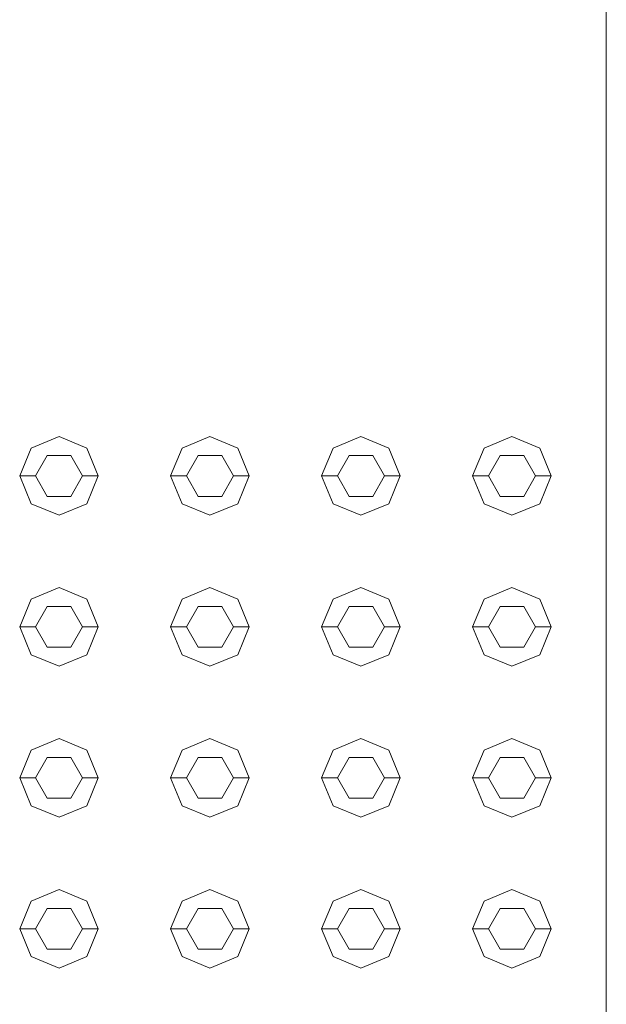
# Model space of a CAD drawing. Header units: millimetres. Extents: x 321 to 585, y -277 to 9.
# Tile 957 of 1056: x 355.318 to 355.691, y -9.416 to -8.79. Entities that reach past the tile are written whole.
import ezdxf

# ---------------------------------------------------------------- set-up
doc = ezdxf.new("R2010")
doc.units = ezdxf.units.MM
doc.header["$MEASUREMENT"] = 0
for name, color, linetype, lineweight in [('IFC-Elemento construtivo genérico-Contorno', 253, 'Continuous', 5), ('IFC-Laje-Contorno', 134, 'Continuous', 5), ('IFC-Parede-Contorno', 42, 'Continuous', 5)]:
    doc.layers.add(name, color=color, linetype=linetype, lineweight=lineweight)

msp = doc.modelspace()

# ---------------------------------------------------------------- linework, layer by layer
at = {"layer": 'IFC-Elemento construtivo genérico-Contorno', "lineweight": 5}
for p, q in [((355.32504, -9.06205), (355.34271, -9.05474)), ((355.32504, -9.06205), (355.34271, -9.05474)), ((355.34271, -9.05474), (355.36039, -9.06205)), ((355.34271, -9.05474), (355.36039, -9.06205)), ((355.42104, -9.06205), (355.43871, -9.05474)), ((355.42104, -9.06205), (355.43871, -9.05474)), ((355.43871, -9.05474), (355.45639, -9.06205)), ((355.43871, -9.05474), (355.45639, -9.06205)), ((355.51704, -9.06205), (355.53471, -9.05474)), ((355.51704, -9.06205), (355.53471, -9.05474)), ((355.53471, -9.05474), (355.55239, -9.06205)), ((355.53471, -9.05474), (355.55239, -9.06205)), ((355.61304, -9.06205), (355.63071, -9.05474)), ((355.61304, -9.06205), (355.63071, -9.05474)), ((355.63071, -9.05474), (355.64839, -9.06205)), ((355.63071, -9.05474), (355.64839, -9.06205)), ((355.31771, -9.07974), (355.32504, -9.06205)), ((355.31771, -9.07974), (355.32504, -9.06205)), ((355.36039, -9.06205), (355.36771, -9.07974)), ((355.36039, -9.06205), (355.36771, -9.07974)), ((355.41371, -9.07974), (355.42104, -9.06205)), ((355.41371, -9.07974), (355.42104, -9.06205)), ((355.45639, -9.06205), (355.46371, -9.07974)), ((355.45639, -9.06205), (355.46371, -9.07974)), ((355.50971, -9.07974), (355.51704, -9.06205)), ((355.50971, -9.07974), (355.51704, -9.06205)), ((355.55239, -9.06205), (355.55971, -9.07974)), ((355.55239, -9.06205), (355.55971, -9.07974)), ((355.60571, -9.07974), (355.61304, -9.06205)), ((355.60571, -9.07974), (355.61304, -9.06205)), ((355.64839, -9.06205), (355.65571, -9.07974)), ((355.64839, -9.06205), (355.65571, -9.07974)), ((355.32771, -9.07974), (355.33521, -9.06674)), ((355.32771, -9.07974), (355.33521, -9.06674)), ((355.33521, -9.06674), (355.35021, -9.06674)), ((355.33521, -9.06674), (355.35021, -9.06674)), ((355.35021, -9.06674), (355.35771, -9.07974)), ((355.35021, -9.06674), (355.35771, -9.07974)), ((355.42371, -9.07974), (355.43121, -9.06674)), ((355.42371, -9.07974), (355.43121, -9.06674)), ((355.43121, -9.06674), (355.44621, -9.06674)), ((355.43121, -9.06674), (355.44621, -9.06674)), ((355.44621, -9.06674), (355.45371, -9.07974)), ((355.44621, -9.06674), (355.45371, -9.07974)), ((355.51971, -9.07974), (355.52721, -9.06674)), ((355.51971, -9.07974), (355.52721, -9.06674)), ((355.52721, -9.06674), (355.54221, -9.06674)), ((355.52721, -9.06674), (355.54221, -9.06674)), ((355.54221, -9.06674), (355.54971, -9.07974)), ((355.54221, -9.06674), (355.54971, -9.07974)), ((355.61571, -9.07974), (355.62321, -9.06674)), ((355.61571, -9.07974), (355.62321, -9.06674)), ((355.62321, -9.06674), (355.63821, -9.06674)), ((355.62321, -9.06674), (355.63821, -9.06674)), ((355.63821, -9.06674), (355.64571, -9.07974)), ((355.63821, -9.06674), (355.64571, -9.07974)), ((355.31771, -9.07974), (355.32771, -9.07974)), ((355.31771, -9.07974), (355.32504, -9.09741)), ((355.31771, -9.07974), (355.32771, -9.07974)), ((355.31771, -9.07974), (355.32504, -9.09741)), ((355.32771, -9.07974), (355.33521, -9.09273)), ((355.32771, -9.07974), (355.33521, -9.09273)), ((355.35021, -9.09273), (355.35771, -9.07974)), ((355.35021, -9.09273), (355.35771, -9.07974)), ((355.35771, -9.07974), (355.36771, -9.07974)), ((355.35771, -9.07974), (355.36771, -9.07974)), ((355.36039, -9.09741), (355.36771, -9.07974)), ((355.36039, -9.09741), (355.36771, -9.07974)), ((355.41371, -9.07974), (355.42371, -9.07974)), ((355.41371, -9.07974), (355.42104, -9.09741)), ((355.41371, -9.07974), (355.42371, -9.07974)), ((355.41371, -9.07974), (355.42104, -9.09741)), ((355.42371, -9.07974), (355.43121, -9.09273)), ((355.42371, -9.07974), (355.43121, -9.09273)), ((355.44621, -9.09273), (355.45371, -9.07974)), ((355.44621, -9.09273), (355.45371, -9.07974)), ((355.45371, -9.07974), (355.46371, -9.07974)), ((355.45371, -9.07974), (355.46371, -9.07974)), ((355.45639, -9.09741), (355.46371, -9.07974)), ((355.45639, -9.09741), (355.46371, -9.07974)), ((355.50971, -9.07974), (355.51971, -9.07974)), ((355.50971, -9.07974), (355.51704, -9.09741)), ((355.50971, -9.07974), (355.51971, -9.07974)), ((355.50971, -9.07974), (355.51704, -9.09741)), ((355.51971, -9.07974), (355.52721, -9.09273)), ((355.51971, -9.07974), (355.52721, -9.09273)), ((355.54221, -9.09273), (355.54971, -9.07974)), ((355.54221, -9.09273), (355.54971, -9.07974)), ((355.54971, -9.07974), (355.55971, -9.07974)), ((355.54971, -9.07974), (355.55971, -9.07974)), ((355.55239, -9.09741), (355.55971, -9.07974)), ((355.55239, -9.09741), (355.55971, -9.07974)), ((355.60571, -9.07974), (355.61571, -9.07974)), ((355.60571, -9.07974), (355.61304, -9.09741)), ((355.60571, -9.07974), (355.61571, -9.07974)), ((355.60571, -9.07974), (355.61304, -9.09741)), ((355.61571, -9.07974), (355.62321, -9.09273)), ((355.61571, -9.07974), (355.62321, -9.09273)), ((355.63821, -9.09273), (355.64571, -9.07974)), ((355.63821, -9.09273), (355.64571, -9.07974)), ((355.64571, -9.07974), (355.65571, -9.07974)), ((355.64571, -9.07974), (355.65571, -9.07974)), ((355.64839, -9.09741), (355.65571, -9.07974)), ((355.64839, -9.09741), (355.65571, -9.07974)), ((355.32504, -9.09741), (355.34271, -9.10474)), ((355.32504, -9.09741), (355.34271, -9.10474)), ((355.33521, -9.09273), (355.35021, -9.09273)), ((355.33521, -9.09273), (355.35021, -9.09273)), ((355.34271, -9.10474), (355.36039, -9.09741)), ((355.34271, -9.10474), (355.36039, -9.09741)), ((355.42104, -9.09741), (355.43871, -9.10474)), ((355.42104, -9.09741), (355.43871, -9.10474)), ((355.43121, -9.09273), (355.44621, -9.09273)), ((355.43121, -9.09273), (355.44621, -9.09273)), ((355.43871, -9.10474), (355.45639, -9.09741)), ((355.43871, -9.10474), (355.45639, -9.09741)), ((355.51704, -9.09741), (355.53471, -9.10474)), ((355.51704, -9.09741), (355.53471, -9.10474)), ((355.52721, -9.09273), (355.54221, -9.09273)), ((355.52721, -9.09273), (355.54221, -9.09273)), ((355.53471, -9.10474), (355.55239, -9.09741)), ((355.53471, -9.10474), (355.55239, -9.09741)), ((355.61304, -9.09741), (355.63071, -9.10474)), ((355.61304, -9.09741), (355.63071, -9.10474)), ((355.62321, -9.09273), (355.63821, -9.09273)), ((355.62321, -9.09273), (355.63821, -9.09273)), ((355.63071, -9.10474), (355.64839, -9.09741)), ((355.63071, -9.10474), (355.64839, -9.09741)), ((355.32504, -9.15806), (355.34271, -9.15073)), ((355.32504, -9.15806), (355.34271, -9.15073)), ((355.34271, -9.15073), (355.36039, -9.15806)), ((355.34271, -9.15073), (355.36039, -9.15806)), ((355.42104, -9.15806), (355.43871, -9.15073)), ((355.42104, -9.15806), (355.43871, -9.15073)), ((355.43871, -9.15073), (355.45639, -9.15806)), ((355.43871, -9.15073), (355.45639, -9.15806)), ((355.51704, -9.15806), (355.53471, -9.15073)), ((355.51704, -9.15806), (355.53471, -9.15073)), ((355.53471, -9.15073), (355.55239, -9.15806)), ((355.53471, -9.15073), (355.55239, -9.15806)), ((355.61304, -9.15806), (355.63071, -9.15073)), ((355.61304, -9.15806), (355.63071, -9.15073)), ((355.63071, -9.15073), (355.64839, -9.15806)), ((355.63071, -9.15073), (355.64839, -9.15806)), ((355.31771, -9.17573), (355.32504, -9.15806)), ((355.31771, -9.17573), (355.32504, -9.15806)), ((355.36039, -9.15806), (355.36771, -9.17573)), ((355.36039, -9.15806), (355.36771, -9.17573)), ((355.41371, -9.17573), (355.42104, -9.15806)), ((355.41371, -9.17573), (355.42104, -9.15806)), ((355.45639, -9.15806), (355.46371, -9.17573)), ((355.45639, -9.15806), (355.46371, -9.17573)), ((355.50971, -9.17573), (355.51704, -9.15806)), ((355.50971, -9.17573), (355.51704, -9.15806)), ((355.55239, -9.15806), (355.55971, -9.17573)), ((355.55239, -9.15806), (355.55971, -9.17573)), ((355.60571, -9.17573), (355.61304, -9.15806)), ((355.60571, -9.17573), (355.61304, -9.15806)), ((355.64839, -9.15806), (355.65571, -9.17573)), ((355.64839, -9.15806), (355.65571, -9.17573)), ((355.32771, -9.17573), (355.33521, -9.16275)), ((355.32771, -9.17573), (355.33521, -9.16275)), ((355.33521, -9.16275), (355.35021, -9.16275)), ((355.33521, -9.16275), (355.35021, -9.16275)), ((355.35021, -9.16275), (355.35771, -9.17573)), ((355.35021, -9.16275), (355.35771, -9.17573)), ((355.42371, -9.17573), (355.43121, -9.16275)), ((355.42371, -9.17573), (355.43121, -9.16275)), ((355.43121, -9.16275), (355.44621, -9.16275)), ((355.43121, -9.16275), (355.44621, -9.16275)), ((355.44621, -9.16275), (355.45371, -9.17573)), ((355.44621, -9.16275), (355.45371, -9.17573)), ((355.51971, -9.17573), (355.52721, -9.16275)), ((355.51971, -9.17573), (355.52721, -9.16275)), ((355.52721, -9.16275), (355.54221, -9.16275)), ((355.52721, -9.16275), (355.54221, -9.16275)), ((355.54221, -9.16275), (355.54971, -9.17573)), ((355.54221, -9.16275), (355.54971, -9.17573)), ((355.61571, -9.17573), (355.62321, -9.16275)), ((355.61571, -9.17573), (355.62321, -9.16275)), ((355.62321, -9.16275), (355.63821, -9.16275)), ((355.62321, -9.16275), (355.63821, -9.16275)), ((355.63821, -9.16275), (355.64571, -9.17573)), ((355.63821, -9.16275), (355.64571, -9.17573)), ((355.31771, -9.17573), (355.32771, -9.17573)), ((355.31771, -9.17573), (355.32504, -9.19341)), ((355.31771, -9.17573), (355.32771, -9.17573)), ((355.31771, -9.17573), (355.32504, -9.19341)), ((355.32771, -9.17573), (355.33521, -9.18872)), ((355.32771, -9.17573), (355.33521, -9.18872)), ((355.35021, -9.18872), (355.35771, -9.17573)), ((355.35021, -9.18872), (355.35771, -9.17573)), ((355.35771, -9.17573), (355.36771, -9.17573)), ((355.35771, -9.17573), (355.36771, -9.17573)), ((355.36039, -9.19341), (355.36771, -9.17573)), ((355.36039, -9.19341), (355.36771, -9.17573)), ((355.41371, -9.17573), (355.42371, -9.17573)), ((355.41371, -9.17573), (355.42104, -9.19341)), ((355.41371, -9.17573), (355.42371, -9.17573)), ((355.41371, -9.17573), (355.42104, -9.19341)), ((355.42371, -9.17573), (355.43121, -9.18872)), ((355.42371, -9.17573), (355.43121, -9.18872)), ((355.44621, -9.18872), (355.45371, -9.17573)), ((355.44621, -9.18872), (355.45371, -9.17573)), ((355.45371, -9.17573), (355.46371, -9.17573)), ((355.45371, -9.17573), (355.46371, -9.17573)), ((355.45639, -9.19341), (355.46371, -9.17573)), ((355.45639, -9.19341), (355.46371, -9.17573)), ((355.50971, -9.17573), (355.51971, -9.17573)), ((355.50971, -9.17573), (355.51704, -9.19341)), ((355.50971, -9.17573), (355.51971, -9.17573)), ((355.50971, -9.17573), (355.51704, -9.19341)), ((355.51971, -9.17573), (355.52721, -9.18872)), ((355.51971, -9.17573), (355.52721, -9.18872)), ((355.54221, -9.18872), (355.54971, -9.17573)), ((355.54221, -9.18872), (355.54971, -9.17573)), ((355.54971, -9.17573), (355.55971, -9.17573)), ((355.54971, -9.17573), (355.55971, -9.17573)), ((355.55239, -9.19341), (355.55971, -9.17573)), ((355.55239, -9.19341), (355.55971, -9.17573)), ((355.60571, -9.17573), (355.61571, -9.17573)), ((355.60571, -9.17573), (355.61304, -9.19341)), ((355.60571, -9.17573), (355.61571, -9.17573)), ((355.60571, -9.17573), (355.61304, -9.19341)), ((355.61571, -9.17573), (355.62321, -9.18872)), ((355.61571, -9.17573), (355.62321, -9.18872)), ((355.63821, -9.18872), (355.64571, -9.17573)), ((355.63821, -9.18872), (355.64571, -9.17573)), ((355.64571, -9.17573), (355.65571, -9.17573)), ((355.64571, -9.17573), (355.65571, -9.17573)), ((355.64839, -9.19341), (355.65571, -9.17573)), ((355.64839, -9.19341), (355.65571, -9.17573)), ((355.33521, -9.18872), (355.35021, -9.18872)), ((355.33521, -9.18872), (355.35021, -9.18872)), ((355.43121, -9.18872), (355.44621, -9.18872)), ((355.43121, -9.18872), (355.44621, -9.18872)), ((355.52721, -9.18872), (355.54221, -9.18872)), ((355.52721, -9.18872), (355.54221, -9.18872)), ((355.62321, -9.18872), (355.63821, -9.18872)), ((355.62321, -9.18872), (355.63821, -9.18872)), ((355.32504, -9.19341), (355.34271, -9.20073)), ((355.32504, -9.19341), (355.34271, -9.20073)), ((355.34271, -9.20073), (355.36039, -9.19341)), ((355.34271, -9.20073), (355.36039, -9.19341)), ((355.42104, -9.19341), (355.43871, -9.20073)), ((355.42104, -9.19341), (355.43871, -9.20073)), ((355.43871, -9.20073), (355.45639, -9.19341)), ((355.43871, -9.20073), (355.45639, -9.19341)), ((355.51704, -9.19341), (355.53471, -9.20073)), ((355.51704, -9.19341), (355.53471, -9.20073)), ((355.53471, -9.20073), (355.55239, -9.19341)), ((355.53471, -9.20073), (355.55239, -9.19341)), ((355.61304, -9.19341), (355.63071, -9.20073)), ((355.61304, -9.19341), (355.63071, -9.20073)), ((355.63071, -9.20073), (355.64839, -9.19341)), ((355.63071, -9.20073), (355.64839, -9.19341)), ((355.32504, -9.25406), (355.34271, -9.24673)), ((355.32504, -9.25406), (355.34271, -9.24673)), ((355.34271, -9.24673), (355.36039, -9.25406)), ((355.34271, -9.24673), (355.36039, -9.25406)), ((355.42104, -9.25406), (355.43871, -9.24673)), ((355.42104, -9.25406), (355.43871, -9.24673)), ((355.43871, -9.24673), (355.45639, -9.25406)), ((355.43871, -9.24673), (355.45639, -9.25406)), ((355.51704, -9.25406), (355.53471, -9.24673)), ((355.51704, -9.25406), (355.53471, -9.24673)), ((355.53471, -9.24673), (355.55239, -9.25406)), ((355.53471, -9.24673), (355.55239, -9.25406)), ((355.61304, -9.25406), (355.63071, -9.24673)), ((355.61304, -9.25406), (355.63071, -9.24673)), ((355.63071, -9.24673), (355.64839, -9.25406)), ((355.63071, -9.24673), (355.64839, -9.25406)), ((355.31771, -9.27173), (355.32504, -9.25406)), ((355.31771, -9.27173), (355.32504, -9.25406)), ((355.32771, -9.27173), (355.33521, -9.25874)), ((355.32771, -9.27173), (355.33521, -9.25874)), ((355.33521, -9.25874), (355.35021, -9.25874)), ((355.33521, -9.25874), (355.35021, -9.25874)), ((355.35021, -9.25874), (355.35771, -9.27173)), ((355.35021, -9.25874), (355.35771, -9.27173)), ((355.36039, -9.25406), (355.36771, -9.27173)), ((355.36039, -9.25406), (355.36771, -9.27173)), ((355.41371, -9.27173), (355.42104, -9.25406)), ((355.41371, -9.27173), (355.42104, -9.25406)), ((355.42371, -9.27173), (355.43121, -9.25874)), ((355.42371, -9.27173), (355.43121, -9.25874)), ((355.43121, -9.25874), (355.44621, -9.25874)), ((355.43121, -9.25874), (355.44621, -9.25874)), ((355.44621, -9.25874), (355.45371, -9.27173)), ((355.44621, -9.25874), (355.45371, -9.27173)), ((355.45639, -9.25406), (355.46371, -9.27173)), ((355.45639, -9.25406), (355.46371, -9.27173)), ((355.50971, -9.27173), (355.51704, -9.25406)), ((355.50971, -9.27173), (355.51704, -9.25406)), ((355.51971, -9.27173), (355.52721, -9.25874)), ((355.51971, -9.27173), (355.52721, -9.25874)), ((355.52721, -9.25874), (355.54221, -9.25874)), ((355.52721, -9.25874), (355.54221, -9.25874)), ((355.54221, -9.25874), (355.54971, -9.27173)), ((355.54221, -9.25874), (355.54971, -9.27173)), ((355.55239, -9.25406), (355.55971, -9.27173)), ((355.55239, -9.25406), (355.55971, -9.27173)), ((355.60571, -9.27173), (355.61304, -9.25406)), ((355.60571, -9.27173), (355.61304, -9.25406)), ((355.61571, -9.27173), (355.62321, -9.25874)), ((355.61571, -9.27173), (355.62321, -9.25874)), ((355.62321, -9.25874), (355.63821, -9.25874)), ((355.62321, -9.25874), (355.63821, -9.25874)), ((355.63821, -9.25874), (355.64571, -9.27173)), ((355.63821, -9.25874), (355.64571, -9.27173)), ((355.64839, -9.25406), (355.65571, -9.27173)), ((355.64839, -9.25406), (355.65571, -9.27173)), ((355.31771, -9.27173), (355.32771, -9.27173)), ((355.31771, -9.27173), (355.32504, -9.28942)), ((355.31771, -9.27173), (355.32771, -9.27173)), ((355.31771, -9.27173), (355.32504, -9.28942)), ((355.32771, -9.27173), (355.33521, -9.28473)), ((355.32771, -9.27173), (355.33521, -9.28473)), ((355.35021, -9.28473), (355.35771, -9.27173)), ((355.35021, -9.28473), (355.35771, -9.27173)), ((355.35771, -9.27173), (355.36771, -9.27173)), ((355.35771, -9.27173), (355.36771, -9.27173)), ((355.36039, -9.28942), (355.36771, -9.27173)), ((355.36039, -9.28942), (355.36771, -9.27173)), ((355.41371, -9.27173), (355.42371, -9.27173)), ((355.41371, -9.27173), (355.42104, -9.28942)), ((355.41371, -9.27173), (355.42371, -9.27173)), ((355.41371, -9.27173), (355.42104, -9.28942)), ((355.42371, -9.27173), (355.43121, -9.28473)), ((355.42371, -9.27173), (355.43121, -9.28473)), ((355.44621, -9.28473), (355.45371, -9.27173)), ((355.44621, -9.28473), (355.45371, -9.27173)), ((355.45371, -9.27173), (355.46371, -9.27173)), ((355.45371, -9.27173), (355.46371, -9.27173)), ((355.45639, -9.28942), (355.46371, -9.27173)), ((355.45639, -9.28942), (355.46371, -9.27173)), ((355.50971, -9.27173), (355.51971, -9.27173)), ((355.50971, -9.27173), (355.51704, -9.28942)), ((355.50971, -9.27173), (355.51971, -9.27173)), ((355.50971, -9.27173), (355.51704, -9.28942)), ((355.51971, -9.27173), (355.52721, -9.28473)), ((355.51971, -9.27173), (355.52721, -9.28473)), ((355.54221, -9.28473), (355.54971, -9.27173)), ((355.54221, -9.28473), (355.54971, -9.27173)), ((355.54971, -9.27173), (355.55971, -9.27173)), ((355.54971, -9.27173), (355.55971, -9.27173)), ((355.55239, -9.28942), (355.55971, -9.27173)), ((355.55239, -9.28942), (355.55971, -9.27173)), ((355.60571, -9.27173), (355.61571, -9.27173)), ((355.60571, -9.27173), (355.61304, -9.28942)), ((355.60571, -9.27173), (355.61571, -9.27173)), ((355.60571, -9.27173), (355.61304, -9.28942)), ((355.61571, -9.27173), (355.62321, -9.28473)), ((355.61571, -9.27173), (355.62321, -9.28473)), ((355.63821, -9.28473), (355.64571, -9.27173)), ((355.63821, -9.28473), (355.64571, -9.27173)), ((355.64571, -9.27173), (355.65571, -9.27173)), ((355.64571, -9.27173), (355.65571, -9.27173)), ((355.64839, -9.28942), (355.65571, -9.27173)), ((355.64839, -9.28942), (355.65571, -9.27173)), ((355.33521, -9.28473), (355.35021, -9.28473)), ((355.33521, -9.28473), (355.35021, -9.28473)), ((355.43121, -9.28473), (355.44621, -9.28473)), ((355.43121, -9.28473), (355.44621, -9.28473)), ((355.52721, -9.28473), (355.54221, -9.28473)), ((355.52721, -9.28473), (355.54221, -9.28473)), ((355.62321, -9.28473), (355.63821, -9.28473)), ((355.62321, -9.28473), (355.63821, -9.28473)), ((355.32504, -9.28942), (355.34271, -9.29673)), ((355.32504, -9.28942), (355.34271, -9.29673)), ((355.34271, -9.29673), (355.36039, -9.28942)), ((355.34271, -9.29673), (355.36039, -9.28942)), ((355.42104, -9.28942), (355.43871, -9.29673)), ((355.42104, -9.28942), (355.43871, -9.29673)), ((355.43871, -9.29673), (355.45639, -9.28942)), ((355.43871, -9.29673), (355.45639, -9.28942)), ((355.51704, -9.28942), (355.53471, -9.29673)), ((355.51704, -9.28942), (355.53471, -9.29673)), ((355.53471, -9.29673), (355.55239, -9.28942)), ((355.53471, -9.29673), (355.55239, -9.28942)), ((355.61304, -9.28942), (355.63071, -9.29673)), ((355.61304, -9.28942), (355.63071, -9.29673)), ((355.63071, -9.29673), (355.64839, -9.28942)), ((355.63071, -9.29673), (355.64839, -9.28942)), ((355.32504, -9.35006), (355.34271, -9.34274)), ((355.32504, -9.35006), (355.34271, -9.34274)), ((355.34271, -9.34274), (355.36039, -9.35006)), ((355.34271, -9.34274), (355.36039, -9.35006)), ((355.42104, -9.35006), (355.43871, -9.34274)), ((355.42104, -9.35006), (355.43871, -9.34274)), ((355.43871, -9.34274), (355.45639, -9.35006)), ((355.43871, -9.34274), (355.45639, -9.35006)), ((355.51704, -9.35006), (355.53471, -9.34274)), ((355.51704, -9.35006), (355.53471, -9.34274)), ((355.53471, -9.34274), (355.55239, -9.35006)), ((355.53471, -9.34274), (355.55239, -9.35006)), ((355.61304, -9.35006), (355.63071, -9.34274)), ((355.61304, -9.35006), (355.63071, -9.34274)), ((355.63071, -9.34274), (355.64839, -9.35006)), ((355.63071, -9.34274), (355.64839, -9.35006)), ((355.31771, -9.36774), (355.32504, -9.35006)), ((355.31771, -9.36774), (355.32504, -9.35006)), ((355.36039, -9.35006), (355.36771, -9.36774)), ((355.36039, -9.35006), (355.36771, -9.36774)), ((355.41371, -9.36774), (355.42104, -9.35006)), ((355.41371, -9.36774), (355.42104, -9.35006)), ((355.45639, -9.35006), (355.46371, -9.36774)), ((355.45639, -9.35006), (355.46371, -9.36774)), ((355.50971, -9.36774), (355.51704, -9.35006)), ((355.50971, -9.36774), (355.51704, -9.35006)), ((355.55239, -9.35006), (355.55971, -9.36774)), ((355.55239, -9.35006), (355.55971, -9.36774)), ((355.60571, -9.36774), (355.61304, -9.35006)), ((355.60571, -9.36774), (355.61304, -9.35006)), ((355.64839, -9.35006), (355.65571, -9.36774)), ((355.64839, -9.35006), (355.65571, -9.36774)), ((355.32771, -9.36774), (355.33521, -9.35474)), ((355.32771, -9.36774), (355.33521, -9.35474)), ((355.33521, -9.35474), (355.35021, -9.35474)), ((355.33521, -9.35474), (355.35021, -9.35474)), ((355.35021, -9.35474), (355.35771, -9.36774)), ((355.35021, -9.35474), (355.35771, -9.36774)), ((355.42371, -9.36774), (355.43121, -9.35474)), ((355.42371, -9.36774), (355.43121, -9.35474)), ((355.43121, -9.35474), (355.44621, -9.35474)), ((355.43121, -9.35474), (355.44621, -9.35474)), ((355.44621, -9.35474), (355.45371, -9.36774)), ((355.44621, -9.35474), (355.45371, -9.36774)), ((355.51971, -9.36774), (355.52721, -9.35474)), ((355.51971, -9.36774), (355.52721, -9.35474)), ((355.52721, -9.35474), (355.54221, -9.35474)), ((355.52721, -9.35474), (355.54221, -9.35474)), ((355.54221, -9.35474), (355.54971, -9.36774)), ((355.54221, -9.35474), (355.54971, -9.36774)), ((355.61571, -9.36774), (355.62321, -9.35474)), ((355.61571, -9.36774), (355.62321, -9.35474)), ((355.62321, -9.35474), (355.63821, -9.35474)), ((355.62321, -9.35474), (355.63821, -9.35474)), ((355.63821, -9.35474), (355.64571, -9.36774)), ((355.63821, -9.35474), (355.64571, -9.36774)), ((355.31771, -9.36774), (355.32771, -9.36774)), ((355.31771, -9.36774), (355.32504, -9.38541)), ((355.31771, -9.36774), (355.32771, -9.36774)), ((355.31771, -9.36774), (355.32504, -9.38541)), ((355.32771, -9.36774), (355.33521, -9.38072)), ((355.32771, -9.36774), (355.33521, -9.38072)), ((355.35021, -9.38072), (355.35771, -9.36774)), ((355.35021, -9.38072), (355.35771, -9.36774)), ((355.35771, -9.36774), (355.36771, -9.36774)), ((355.35771, -9.36774), (355.36771, -9.36774)), ((355.36039, -9.38541), (355.36771, -9.36774)), ((355.36039, -9.38541), (355.36771, -9.36774)), ((355.41371, -9.36774), (355.42371, -9.36774)), ((355.41371, -9.36774), (355.42104, -9.38541)), ((355.41371, -9.36774), (355.42371, -9.36774)), ((355.41371, -9.36774), (355.42104, -9.38541)), ((355.42371, -9.36774), (355.43121, -9.38072)), ((355.42371, -9.36774), (355.43121, -9.38072)), ((355.44621, -9.38072), (355.45371, -9.36774)), ((355.44621, -9.38072), (355.45371, -9.36774)), ((355.45371, -9.36774), (355.46371, -9.36774)), ((355.45371, -9.36774), (355.46371, -9.36774)), ((355.45639, -9.38541), (355.46371, -9.36774)), ((355.45639, -9.38541), (355.46371, -9.36774)), ((355.50971, -9.36774), (355.51971, -9.36774)), ((355.50971, -9.36774), (355.51704, -9.38541)), ((355.50971, -9.36774), (355.51971, -9.36774)), ((355.50971, -9.36774), (355.51704, -9.38541)), ((355.51971, -9.36774), (355.52721, -9.38072)), ((355.51971, -9.36774), (355.52721, -9.38072)), ((355.54221, -9.38072), (355.54971, -9.36774)), ((355.54221, -9.38072), (355.54971, -9.36774)), ((355.54971, -9.36774), (355.55971, -9.36774)), ((355.54971, -9.36774), (355.55971, -9.36774)), ((355.55239, -9.38541), (355.55971, -9.36774)), ((355.55239, -9.38541), (355.55971, -9.36774)), ((355.60571, -9.36774), (355.61571, -9.36774)), ((355.60571, -9.36774), (355.61304, -9.38541)), ((355.60571, -9.36774), (355.61571, -9.36774)), ((355.60571, -9.36774), (355.61304, -9.38541)), ((355.61571, -9.36774), (355.62321, -9.38072)), ((355.61571, -9.36774), (355.62321, -9.38072)), ((355.63821, -9.38072), (355.64571, -9.36774)), ((355.63821, -9.38072), (355.64571, -9.36774)), ((355.64571, -9.36774), (355.65571, -9.36774)), ((355.64571, -9.36774), (355.65571, -9.36774)), ((355.64839, -9.38541), (355.65571, -9.36774)), ((355.64839, -9.38541), (355.65571, -9.36774)), ((355.32504, -9.38541), (355.34271, -9.39274)), ((355.32504, -9.38541), (355.34271, -9.39274)), ((355.33521, -9.38072), (355.35021, -9.38072)), ((355.33521, -9.38072), (355.35021, -9.38072)), ((355.34271, -9.39274), (355.36039, -9.38541)), ((355.34271, -9.39274), (355.36039, -9.38541)), ((355.42104, -9.38541), (355.43871, -9.39274)), ((355.42104, -9.38541), (355.43871, -9.39274)), ((355.43121, -9.38072), (355.44621, -9.38072)), ((355.43121, -9.38072), (355.44621, -9.38072)), ((355.43871, -9.39274), (355.45639, -9.38541)), ((355.43871, -9.39274), (355.45639, -9.38541)), ((355.51704, -9.38541), (355.53471, -9.39274)), ((355.51704, -9.38541), (355.53471, -9.39274)), ((355.52721, -9.38072), (355.54221, -9.38072)), ((355.52721, -9.38072), (355.54221, -9.38072)), ((355.53471, -9.39274), (355.55239, -9.38541)), ((355.53471, -9.39274), (355.55239, -9.38541)), ((355.61304, -9.38541), (355.63071, -9.39274)), ((355.61304, -9.38541), (355.63071, -9.39274)), ((355.62321, -9.38072), (355.63821, -9.38072)), ((355.62321, -9.38072), (355.63821, -9.38072)), ((355.63071, -9.39274), (355.64839, -9.38541)), ((355.63071, -9.39274), (355.64839, -9.38541))]:
    msp.add_line(p, q, dxfattribs=at)
at = {"layer": 'IFC-Laje-Contorno', "color": 7, "lineweight": 5}
msp.add_line((355.69071, -9.86614), (355.69071, -5.91237), dxfattribs=at)
at = {"layer": 'IFC-Parede-Contorno', "color": 7, "lineweight": 5}
msp.add_line((355.69071, -9.75886), (355.69071, -4.55237), dxfattribs=at)

doc.saveas('drawing.dxf')
